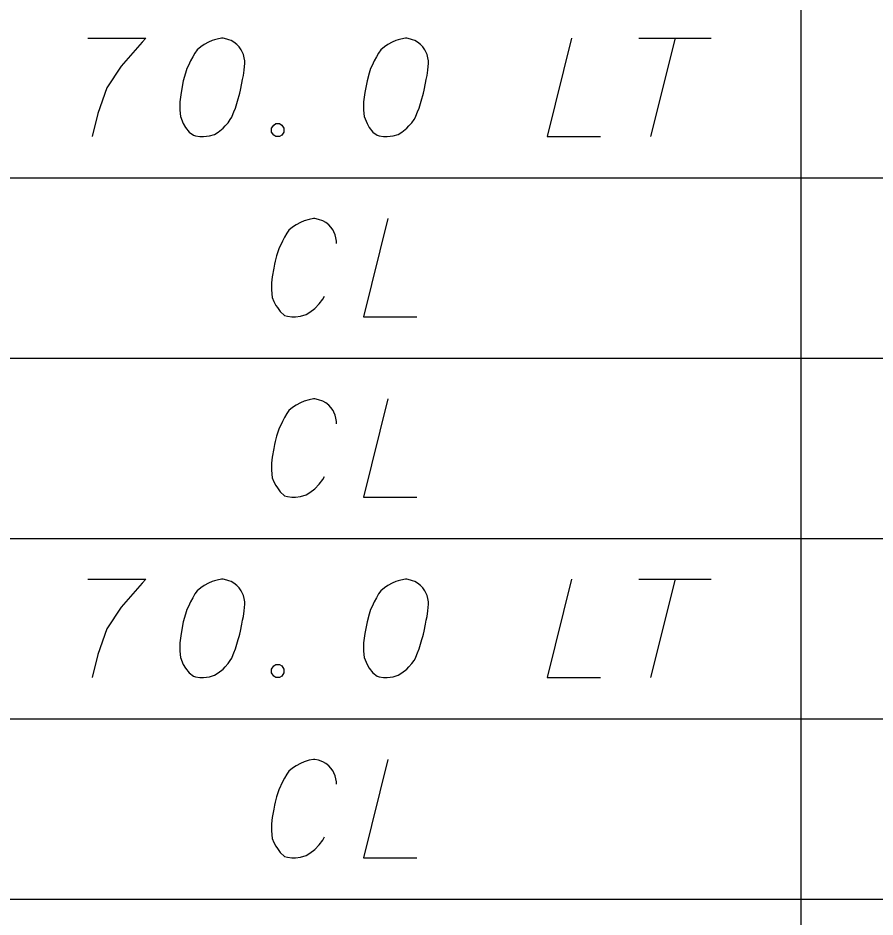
# Model space of a CAD drawing. Extents: x 2074207 to 2076812, y 516372 to 523312.
# Drawn here: x 2076302.41 to 2076344.22, y 521170.64 to 521214.52 of the extents above; entities that cross this region are included whole.
import ezdxf

# ---------------------------------------------------------------- set-up
doc = ezdxf.new("R2010")
doc.units = 0
doc.layers.add('Prop DirtTable_ Soil Test Results - Outline (Minor)', color=7, linetype='Continuous')
doc.layers.add('Prop DirtTable_ Soil Test Results - Tx (Sample Data)', color=7, linetype='Continuous')

msp = doc.modelspace()

# ---------------------------------------------------------------- linework, layer by layer
at = {"layer": 'Prop DirtTable_ Soil Test Results - Outline (Minor)'}
for p, q in [((2076340.594, 521215.514), (2076340.594, 521206.714)), ((2076260.609, 521206.714), (2076811.903, 521206.714)), ((2076260.609, 521206.714), (2076811.903, 521206.714)), ((2076340.594, 521206.714), (2076340.594, 521197.914)), ((2076260.609, 521197.914), (2076811.903, 521197.914)), ((2076260.609, 521197.914), (2076811.903, 521197.914)), ((2076340.594, 521197.914), (2076340.594, 521189.114)), ((2076260.609, 521189.114), (2076811.903, 521189.114)), ((2076260.609, 521189.114), (2076811.903, 521189.114)), ((2076340.594, 521189.114), (2076340.594, 521180.314)), ((2076260.609, 521180.314), (2076811.903, 521180.314)), ((2076260.609, 521180.314), (2076811.903, 521180.314)), ((2076340.594, 521180.314), (2076340.594, 521171.514)), ((2076260.609, 521171.514), (2076811.903, 521171.514)), ((2076260.609, 521171.514), (2076811.903, 521171.514)), ((2076340.594, 521171.514), (2076340.594, 521162.714))]:
    msp.add_line(p, q, dxfattribs=at)
at = {"layer": 'Prop DirtTable_ Soil Test Results - Tx (Sample Data)'}
for points in [[(2076305.822, 521213.53), (2076308.644, 521213.53), (2076308.467, 521213.341), (2076307.444, 521212.169), (2076306.739, 521211.111), (2076306.316, 521209.864), (2076306.033, 521208.73)], [(2076312.418, 521213.53), (2076312.348, 521213.53), (2076312.136, 521213.492), (2076311.995, 521213.454), (2076311.889, 521213.417), (2076311.713, 521213.341), (2076311.501, 521213.228), (2076311.325, 521213.114), (2076311.148, 521212.963), (2076311.043, 521212.812), (2076310.937, 521212.623), (2076310.831, 521212.434), (2076310.725, 521212.207), (2076310.655, 521212.056), (2076310.584, 521211.829), (2076310.478, 521211.451), (2076310.372, 521210.884), (2076310.302, 521210.431), (2076310.302, 521210.015), (2076310.337, 521209.713), (2076310.478, 521209.373), (2076310.584, 521209.184), (2076310.76, 521208.957), (2076310.972, 521208.806), (2076311.078, 521208.768), (2076311.289, 521208.73), (2076311.466, 521208.73), (2076311.748, 521208.768), (2076311.995, 521208.843), (2076312.171, 521208.957), (2076312.418, 521209.146), (2076312.524, 521209.259), (2076312.665, 521209.41), (2076312.771, 521209.562), (2076312.842, 521209.675), (2076312.912, 521209.864), (2076312.947, 521209.939), (2076313.018, 521210.128), (2076313.089, 521210.355), (2076313.159, 521210.582), (2076313.194, 521210.733), (2076313.23, 521210.847), (2076313.265, 521210.998), (2076313.335, 521211.338), (2076313.371, 521211.527), (2076313.406, 521211.716), (2076313.441, 521211.98), (2076313.477, 521212.321), (2076313.477, 521212.434), (2076313.441, 521212.585), (2076313.406, 521212.736), (2076313.3, 521212.963), (2076313.194, 521213.114), (2076313.089, 521213.228), (2076312.947, 521213.341), (2076312.806, 521213.417), (2076312.7, 521213.454), (2076312.595, 521213.492), (2076312.418, 521213.53)], [(2076321.378, 521213.53), (2076321.308, 521213.53), (2076321.096, 521213.492), (2076320.955, 521213.454), (2076320.849, 521213.417), (2076320.673, 521213.341), (2076320.461, 521213.228), (2076320.285, 521213.114), (2076320.108, 521212.963), (2076320.003, 521212.812), (2076319.897, 521212.623), (2076319.791, 521212.434), (2076319.685, 521212.207), (2076319.615, 521212.056), (2076319.544, 521211.829), (2076319.438, 521211.451), (2076319.332, 521210.884), (2076319.262, 521210.431), (2076319.262, 521210.015), (2076319.297, 521209.713), (2076319.438, 521209.373), (2076319.544, 521209.184), (2076319.72, 521208.957), (2076319.932, 521208.806), (2076320.038, 521208.768), (2076320.249, 521208.73), (2076320.426, 521208.73), (2076320.708, 521208.768), (2076320.955, 521208.843), (2076321.131, 521208.957), (2076321.378, 521209.146), (2076321.484, 521209.259), (2076321.625, 521209.41), (2076321.731, 521209.562), (2076321.802, 521209.675), (2076321.872, 521209.864), (2076321.907, 521209.939), (2076321.978, 521210.128), (2076322.049, 521210.355), (2076322.119, 521210.582), (2076322.154, 521210.733), (2076322.19, 521210.847), (2076322.225, 521210.998), (2076322.295, 521211.338), (2076322.331, 521211.527), (2076322.366, 521211.716), (2076322.401, 521211.98), (2076322.437, 521212.321), (2076322.437, 521212.434), (2076322.401, 521212.585), (2076322.366, 521212.736), (2076322.26, 521212.963), (2076322.154, 521213.114), (2076322.049, 521213.228), (2076321.907, 521213.341), (2076321.766, 521213.417), (2076321.66, 521213.454), (2076321.555, 521213.492), (2076321.378, 521213.53)], [(2076329.421, 521213.53), (2076328.222, 521208.73), (2076330.832, 521208.73)], [(2076332.702, 521213.53), (2076336.229, 521213.53)], [(2076334.466, 521213.53), (2076333.266, 521208.73)], [(2076314.993, 521209.373), (2076315.17, 521209.373), (2076315.276, 521209.297), (2076315.381, 521209.146), (2076315.381, 521208.957), (2076315.276, 521208.806), (2076315.17, 521208.73), (2076314.993, 521208.73), (2076314.888, 521208.806), (2076314.782, 521208.957), (2076314.782, 521209.146), (2076314.888, 521209.297), (2076314.993, 521209.373)], [(2076317.957, 521203.521), (2076317.957, 521203.634), (2076317.921, 521203.785), (2076317.886, 521203.936), (2076317.815, 521204.087), (2076317.78, 521204.163), (2076317.674, 521204.314), (2076317.569, 521204.428), (2076317.427, 521204.541), (2076317.286, 521204.617), (2076317.075, 521204.692), (2076316.898, 521204.73), (2076316.828, 521204.73), (2076316.616, 521204.692), (2076316.369, 521204.617), (2076316.193, 521204.541), (2076315.981, 521204.428), (2076315.805, 521204.314), (2076315.628, 521204.163), (2076315.523, 521204.012), (2076315.417, 521203.823), (2076315.311, 521203.634), (2076315.135, 521203.256), (2076315.029, 521202.916), (2076314.958, 521202.651), (2076314.923, 521202.5), (2076314.888, 521202.311), (2076314.817, 521201.895), (2076314.782, 521201.593), (2076314.782, 521201.253), (2076314.817, 521200.875), (2076314.888, 521200.686), (2076314.993, 521200.497), (2076315.064, 521200.384), (2076315.205, 521200.195), (2076315.417, 521200.006), (2076315.558, 521199.968), (2076315.769, 521199.93), (2076315.911, 521199.93), (2076315.946, 521199.93), (2076316.193, 521199.968), (2076316.475, 521200.043), (2076316.651, 521200.157), (2076316.898, 521200.346), (2076317.11, 521200.573), (2076317.286, 521200.799), (2076317.357, 521200.95)], [(2076320.461, 521204.73), (2076319.262, 521199.93), (2076321.872, 521199.93)], [(2076317.957, 521194.721), (2076317.957, 521194.834), (2076317.921, 521194.985), (2076317.886, 521195.136), (2076317.815, 521195.287), (2076317.78, 521195.363), (2076317.674, 521195.514), (2076317.569, 521195.628), (2076317.427, 521195.741), (2076317.286, 521195.817), (2076317.075, 521195.892), (2076316.898, 521195.93), (2076316.828, 521195.93), (2076316.616, 521195.892), (2076316.369, 521195.817), (2076316.193, 521195.741), (2076315.981, 521195.628), (2076315.805, 521195.514), (2076315.628, 521195.363), (2076315.523, 521195.212), (2076315.417, 521195.023), (2076315.311, 521194.834), (2076315.135, 521194.456), (2076315.029, 521194.116), (2076314.958, 521193.851), (2076314.923, 521193.7), (2076314.888, 521193.511), (2076314.817, 521193.095), (2076314.782, 521192.793), (2076314.782, 521192.453), (2076314.817, 521192.075), (2076314.888, 521191.886), (2076314.993, 521191.697), (2076315.064, 521191.584), (2076315.205, 521191.395), (2076315.417, 521191.206), (2076315.558, 521191.168), (2076315.769, 521191.13), (2076315.911, 521191.13), (2076315.946, 521191.13), (2076316.193, 521191.168), (2076316.475, 521191.243), (2076316.651, 521191.357), (2076316.898, 521191.546), (2076317.11, 521191.773), (2076317.286, 521191.999), (2076317.357, 521192.15)], [(2076320.461, 521195.93), (2076319.262, 521191.13), (2076321.872, 521191.13)], [(2076305.822, 521187.13), (2076308.644, 521187.13), (2076308.467, 521186.941), (2076307.444, 521185.769), (2076306.739, 521184.711), (2076306.316, 521183.464), (2076306.033, 521182.33)], [(2076312.418, 521187.13), (2076312.348, 521187.13), (2076312.136, 521187.092), (2076311.995, 521187.054), (2076311.889, 521187.017), (2076311.713, 521186.941), (2076311.501, 521186.828), (2076311.325, 521186.714), (2076311.148, 521186.563), (2076311.043, 521186.412), (2076310.937, 521186.223), (2076310.831, 521186.034), (2076310.725, 521185.807), (2076310.655, 521185.656), (2076310.584, 521185.429), (2076310.478, 521185.051), (2076310.372, 521184.484), (2076310.302, 521184.031), (2076310.302, 521183.615), (2076310.337, 521183.313), (2076310.478, 521182.973), (2076310.584, 521182.784), (2076310.76, 521182.557), (2076310.972, 521182.406), (2076311.078, 521182.368), (2076311.289, 521182.33), (2076311.466, 521182.33), (2076311.748, 521182.368), (2076311.995, 521182.443), (2076312.171, 521182.557), (2076312.418, 521182.746), (2076312.524, 521182.859), (2076312.665, 521183.01), (2076312.771, 521183.162), (2076312.842, 521183.275), (2076312.912, 521183.464), (2076312.947, 521183.539), (2076313.018, 521183.728), (2076313.089, 521183.955), (2076313.159, 521184.182), (2076313.194, 521184.333), (2076313.23, 521184.447), (2076313.265, 521184.598), (2076313.335, 521184.938), (2076313.371, 521185.127), (2076313.406, 521185.316), (2076313.441, 521185.58), (2076313.477, 521185.921), (2076313.477, 521186.034), (2076313.441, 521186.185), (2076313.406, 521186.336), (2076313.3, 521186.563), (2076313.194, 521186.714), (2076313.089, 521186.828), (2076312.947, 521186.941), (2076312.806, 521187.017), (2076312.7, 521187.054), (2076312.595, 521187.092), (2076312.418, 521187.13)], [(2076321.378, 521187.13), (2076321.308, 521187.13), (2076321.096, 521187.092), (2076320.955, 521187.054), (2076320.849, 521187.017), (2076320.673, 521186.941), (2076320.461, 521186.828), (2076320.285, 521186.714), (2076320.108, 521186.563), (2076320.003, 521186.412), (2076319.897, 521186.223), (2076319.791, 521186.034), (2076319.685, 521185.807), (2076319.615, 521185.656), (2076319.544, 521185.429), (2076319.438, 521185.051), (2076319.332, 521184.484), (2076319.262, 521184.031), (2076319.262, 521183.615), (2076319.297, 521183.313), (2076319.438, 521182.973), (2076319.544, 521182.784), (2076319.72, 521182.557), (2076319.932, 521182.406), (2076320.038, 521182.368), (2076320.249, 521182.33), (2076320.426, 521182.33), (2076320.708, 521182.368), (2076320.955, 521182.443), (2076321.131, 521182.557), (2076321.378, 521182.746), (2076321.484, 521182.859), (2076321.625, 521183.01), (2076321.731, 521183.162), (2076321.802, 521183.275), (2076321.872, 521183.464), (2076321.907, 521183.539), (2076321.978, 521183.728), (2076322.049, 521183.955), (2076322.119, 521184.182), (2076322.154, 521184.333), (2076322.19, 521184.447), (2076322.225, 521184.598), (2076322.295, 521184.938), (2076322.331, 521185.127), (2076322.366, 521185.316), (2076322.401, 521185.58), (2076322.437, 521185.921), (2076322.437, 521186.034), (2076322.401, 521186.185), (2076322.366, 521186.336), (2076322.26, 521186.563), (2076322.154, 521186.714), (2076322.049, 521186.828), (2076321.907, 521186.941), (2076321.766, 521187.017), (2076321.66, 521187.054), (2076321.555, 521187.092), (2076321.378, 521187.13)], [(2076329.421, 521187.13), (2076328.222, 521182.33), (2076330.832, 521182.33)], [(2076332.702, 521187.13), (2076336.229, 521187.13)], [(2076334.466, 521187.13), (2076333.266, 521182.33)], [(2076314.993, 521182.973), (2076315.17, 521182.973), (2076315.276, 521182.897), (2076315.381, 521182.746), (2076315.381, 521182.557), (2076315.276, 521182.406), (2076315.17, 521182.33), (2076314.993, 521182.33), (2076314.888, 521182.406), (2076314.782, 521182.557), (2076314.782, 521182.746), (2076314.888, 521182.897), (2076314.993, 521182.973)], [(2076317.957, 521177.121), (2076317.957, 521177.234), (2076317.921, 521177.385), (2076317.886, 521177.536), (2076317.815, 521177.687), (2076317.78, 521177.763), (2076317.674, 521177.914), (2076317.569, 521178.028), (2076317.427, 521178.141), (2076317.286, 521178.217), (2076317.075, 521178.292), (2076316.898, 521178.33), (2076316.828, 521178.33), (2076316.616, 521178.292), (2076316.369, 521178.217), (2076316.193, 521178.141), (2076315.981, 521178.028), (2076315.805, 521177.914), (2076315.628, 521177.763), (2076315.523, 521177.612), (2076315.417, 521177.423), (2076315.311, 521177.234), (2076315.135, 521176.856), (2076315.029, 521176.516), (2076314.958, 521176.251), (2076314.923, 521176.1), (2076314.888, 521175.911), (2076314.817, 521175.495), (2076314.782, 521175.193), (2076314.782, 521174.853), (2076314.817, 521174.475), (2076314.888, 521174.286), (2076314.993, 521174.097), (2076315.064, 521173.984), (2076315.205, 521173.795), (2076315.417, 521173.606), (2076315.558, 521173.568), (2076315.769, 521173.53), (2076315.911, 521173.53), (2076315.946, 521173.53), (2076316.193, 521173.568), (2076316.475, 521173.643), (2076316.651, 521173.757), (2076316.898, 521173.946), (2076317.11, 521174.173), (2076317.286, 521174.399), (2076317.357, 521174.55)], [(2076320.461, 521178.33), (2076319.262, 521173.53), (2076321.872, 521173.53)]]:
    msp.add_lwpolyline(points, dxfattribs=at)

doc.saveas('drawing.dxf')
